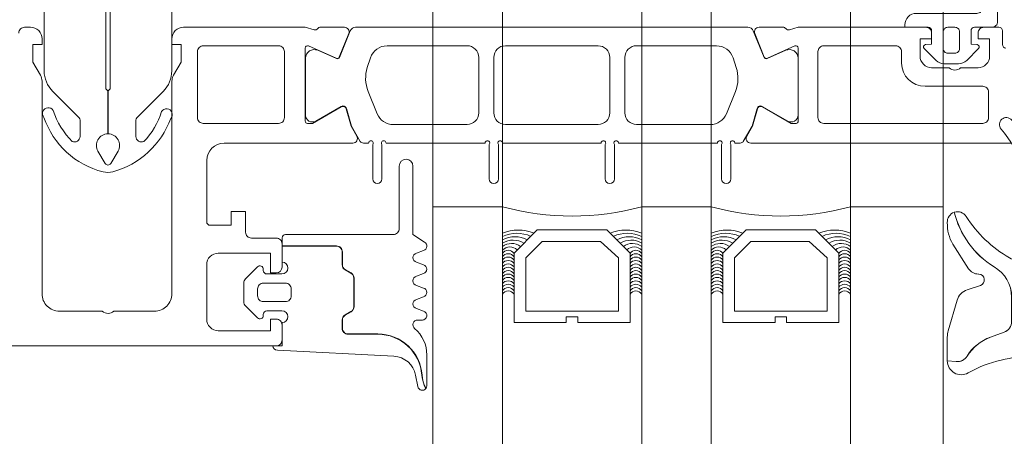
# Model space of a CAD drawing. Header units: millimetres. Extents: x 213386 to 506888, y 183055 to 450952.
# Tile 389 of 656: x 399510 to 399595, y 295867 to 295903. Entities that reach past the tile are written whole.
import ezdxf

# ---------------------------------------------------------------- set-up
doc = ezdxf.new("R2010")
doc.units = ezdxf.units.MM
doc.layers.add('FASÁDA DETAILNÍ', color=255, linetype='Continuous', lineweight=0)

# ---------------------------------------------------------------- blocks, each defined once
blk = doc.blocks.new('284336')
for points in [[(-0.7, -9.6), (-10, -9.6, 0.414511), (-10.51, -10.11), (-10.51, -15.51, -1), (-11.69, -15.51), (-11.69, -9.605), (-12.695, -8.948, -0.668884), (-12.6, -8.233), (-11.993, -8.006, 0.766384), (-11.993, -7.214), (-12.6, -6.987, -0.76831), (-12.6, -6.233), (-11.993, -6.006, 0.766384), (-11.993, -5.214), (-12.6, -4.987, -0.76831), (-12.6, -4.233), (-11.993, -4.006, 0.766384), (-11.993, -3.214), (-12.6, -2.987, -0.877523), (-12.5, -2.22), (-12.1, -2.22, 0.698129), (-11.835, -1.497, -0.220231), (-12.89, 0.782), (-12.89, 3.454, -0.157143), (-12.817, 3.682), (-12.688, 3.424, -0.067482), (-12.476, 2.53, 0.393136), (-8.659, -1.02), (-6.1, -1.02, -0.414214), (-5.61, -1.51), (-5.61, -2.221, -0.267949), (-5.855, -2.646), (-6.355, -2.934, 0.267949), (-6.61, -3.376), (-6.61, -5.844, 0.267949), (-6.355, -6.286), (-5.855, -6.574, -0.267949), (-5.61, -6.999), (-5.61, -8.11, 0.414215), (-5.1, -8.62), (-0.41, -8.62), (-0.41, -9.31, -0.414212), (-0.7, -9.6)], [(-0.41, 0), (-0.41, -2, 0.990243), (-0.4, -3.02), (0.9, -3.02, 0.414214), (1.21, -2.71), (1.21, -2.61, -0.668123), (1.705, -2.405), (2.746, -3.445, -0.199004), (2.89, -3.792), (2.89, -5.428, -0.199038), (2.746, -5.775), (1.705, -6.815, -0.668191), (1.21, -6.61), (1.21, -6.51, 0.414214), (0.9, -6.2), (-0.4, -6.2, 0.990269), (-0.41, -7.22), (-0.41, -8.6), (-5.1, -8.6, -0.414215), (-5.59, -8.11), (-5.59, -6.999, 0.267949), (-5.845, -6.557), (-6.345, -6.268, -0.267949), (-6.59, -5.844), (-6.59, -3.376, -0.267949), (-6.345, -2.952), (-5.845, -2.663, 0.267949), (-5.59, -2.221), (-5.59, -1.51, 0.414214), (-6.1, -1), (-8.659, -1, -0.393156), (-12.456, 2.532, 0.067572), (-12.669, 3.432), (-12.803, 3.7, -0.637545), (-12.117, 3.529), (-11.923, 2.531, 0.344315), (-10.055, 0.907), (0, 0.38, -0.406913), (0.39, 0), (-0.41, 0)], [(1.7, -4.31, 0.414235), (1.2, -3.81), (-0.7, -3.81, 0.414214), (-1.2, -4.31), (-1.2, -4.91, 0.414214), (-0.7, -5.41), (1.2, -5.41, 0.414235), (1.7, -4.91), (1.7, -4.31)]]:
    blk.add_lwpolyline(points, format="xyb", close=True)
blk = doc.blocks.new('284325')
for points in [[(0.836, -5.231, -0.560316), (0.937, -4.729), (1.943, -4.363, 0.3153), (2.14, -4.081), (2.14, -1.886, 0.451558), (1.802, -1.588), (0.905, -1.702, -0.399586), (0.568, -1.462), (0.297, -0.069, -0.415977), (0.528, 0.288, 0.024107), (6.149, 1.242, 0.076636), (8.992, 2.341, -0.577615), (10.79, 1.299), (10.015, 1.369, 0.283171), (9.078, 0.899, -0.168429), (7.068, -0.736), (5.898, -1.161, 0.315302), (5.24, -2.101), (5.24, -4.21, 0.269719), (6.757, -6.818, -0.194797), (10.185, -11.528, -0.342663), (9.166, -11.166, 0.119207), (5.433, -7.586, 0.578571), (3.63, -8.623), (3.629, -11.77, 0.176415), (6.159, -18.716, -1), (5.24, -19.487, -0.176415), (2.43, -11.771), (2.43, -8.891, 0.208286), (0.836, -5.231)], [(8.954, -6.65), (10.325, -8.78, -0.134555), (10.789, -10.631, -0.339795), (10.194, -11.525, 0.194788), (6.762, -6.809, -0.269736), (5.25, -4.21), (5.25, -2.101, -0.315302), (5.901, -1.171), (7.071, -0.745, 0.168429), (9.086, 0.894, -0.283167), (10.014, 1.359), (10.79, 1.289), (10.791, -0.743, -0.070852), (10.712, -1.302), (9.95, -3.927, -0.241839), (9.08, -4.826), (7.933, -5.215, 0.836024), (8.08, -6.191), (8.112, -6.191, -0.255349), (8.954, -6.65)]]:
    blk.add_lwpolyline(points, format="xyb", close=True)
blk = doc.blocks.new('244748_a')
blk.add_lwpolyline([(8.317, -1.695, 0.082248), (6.343, -0.896, -1.09695), (6.943, -0.101, -0.315353), (11.26, -5.152, -0.480529), (10.87, -5.64), (4.269, -5.64), (4.079, -5.45), (-16.527, -5.45), (-16.717, -5.64), (-20.426, -5.64, 0.574019), (-21.926, -4.784), (-22.99, -5.403, 0.524827), (-22.99, -5.897), (-21.926, -6.516, 0.574021), (-20.426, -5.66), (-16.717, -5.66), (-16.527, -5.85), (4.079, -5.85), (4.269, -5.66), (10.87, -5.66, -0.480529), (11.26, -6.148, -0.326229), (6.881, -11.091, -1.09695), (6.281, -10.297, 0.081457), (8.317, -9.605, 0.599203), (7.485, -8.05), (5.524, -8.05, 0.198965), (5.171, -8.197), (2.217, -11.15), (0.929, -12.01, -0.738038), (0.509, -11.62), (0.866, -11, 1), (0.346, -10.7), (0, -11.3), (-0.979, -11.3, 0.619205), (-1.45, -12.061), (-1.275, -12.426, -0.808139), (-2.038, -13.038), (-3.632, -11.444, 0.198906), (-4.339, -11.151), (-14.987, -11.15, -0.198936), (-16.755, -10.418), (-18.976, -8.197, 0.198942), (-19.33, -8.05), (-20.666, -8.05, 0.500217), (-21.094, -8.731, 0.122037), (-18.497, -10.274, -1.093735), (-19.1, -11.066, -0.240768), (-23.705, -6.07, -0.106226), (-23.705, -5.23, -0.256232), (-19.005, -0.132, -1.093735), (-18.402, -0.924, 0.116856), (-21.094, -2.569, 0.500217), (-20.666, -3.25), (-19.33, -3.25, 0.198942), (-18.976, -3.104), (-16.755, -0.882, -0.198936), (-14.987, -0.149), (-4.339, -0.149, 0.198907), (-3.632, 0.144), (-2.038, 1.738, -0.808139), (-1.275, 1.126), (-1.45, 0.761, 0.619205), (-0.979, 0), (0, 0), (0.346, -0.6, 1), (0.866, -0.3), (0.509, 0.32, -0.738038), (0.929, 0.71), (2.217, -0.15), (5.171, -3.104, 0.198965), (5.524, -3.25), (7.485, -3.25, 0.599203)], format="xyb", close=True)
blk = doc.blocks.new('246426')
for points in [[(-1.84, 0.643), (-2.861, -0.378, 0.198926), (-3.154, -1.085), (-3.154, -2.312, 0.198926), (-2.861, -3.019), (-1.84, -4.04, 0.637051), (-1.5, -3.916), (-1.454, -3.398), (-0.301, -3.398, -0.41484), (-0.001, -3.699), (-0.004, -5.19, 0.414232), (0.496, -5.69), (2.145, -5.69, 0.071862), (2.201, -5.682, 0.157876), (3.727, -4.638, 0.360336), (3.48, 2.389, 0.964062), (2.537, 1.485, -0.403385), (2.251, -4.337, -0.190964), (2.114, -4.391), (1.696, -4.391, -0.414214), (1.196, -3.891), (1.196, 1.31, 0.414201), (0.196, 2.31), (-0.004, 2.31), (-0.004, 0.302, -0.414214), (-0.304, 0.002), (-1.454, 0.002), (-1.5, 0.519, 0.637051), (-1.84, 0.643)], [(-2.254, -1.398, -0.414214), (-1.854, -0.998), (-0.404, -0.998, -0.414214), (-0.004, -1.398), (-0.004, -1.998, -0.414214), (-0.404, -2.398), (-1.854, -2.398, -0.414214), (-2.254, -1.998), (-2.254, -1.398)]]:
    blk.add_lwpolyline(points, format="xyb", close=True)

msp = doc.modelspace()

# ---------------------------------------------------------------- linework, layer by layer
at = {"layer": 'FASÁDA DETAILNÍ'}
for p, q in [((399589.638, 284297.154), (399589.638, 307967.154)), ((399589.638, 293752.655), (399589.638, 307967.154)), ((399545.638, 296850.38), (399545.638, 284297.154)), ((399545.638, 296850.38), (399545.638, 293752.655)), ((399551.638, 293752.655), (399551.638, 296850.38)), ((399551.638, 284297.154), (399551.638, 296850.38)), ((399563.638, 296850.38), (399563.638, 284297.154)), ((399563.638, 296850.38), (399563.638, 293752.655)), ((399569.638, 293752.655), (399569.638, 296850.38)), ((399569.638, 284297.154), (399569.638, 296850.38)), ((399581.638, 296850.38), (399581.638, 284297.154)), ((399581.638, 296850.38), (399581.638, 293752.655)), ((399551.638, 295886.654), (399545.638, 295886.654)), ((399551.638, 295886.654), (399545.638, 295886.654)), ((399545.638, 295886.654), (399545.638, 295543.66)), ((399551.638, 295543.66), (399551.638, 295886.654)), ((399569.638, 295886.654), (399563.638, 295886.654)), ((399569.638, 295886.654), (399563.638, 295886.654)), ((399563.638, 295886.654), (399563.638, 295543.66)), ((399569.638, 295543.66), (399569.638, 295886.654)), ((399589.638, 295886.654), (399581.638, 295886.654)), ((399589.638, 295886.654), (399581.638, 295886.654)), ((399581.638, 295886.654), (399581.638, 295543.66)), ((399589.638, 295543.66), (399589.638, 295886.654))]:
    msp.add_line(p, q, dxfattribs=at)
for points in [[(399383.638, 295874.654), (399532.138, 295874.654, 0.414214), (399532.638, 295875.154), (399532.638, 295876.454, 0.41422), (399532.138, 295876.954), (399531.638, 295876.954), (399531.638, 295875.954), (399527.138, 295875.954, -0.414214), (399526.138, 295876.954), (399526.138, 295881.654, -0.414214), (399527.138, 295882.654), (399531.638, 295882.654), (399531.638, 295880.954), (399532.138, 295880.954, 0.414201), (399532.638, 295881.454), (399532.638, 295883.454, 0.414214), (399532.138, 295883.954), (399529.995, 295883.954, -0.414214), (399529.495, 295884.454), (399529.495, 295886.254), (399528.244, 295886.254), (399528.244, 295885.054), (399526.438, 295885.054, -0.414214), (399526.138, 295885.354), (399526.138, 295890.653, -0.414167), (399527.638, 295892.153), (399534.636, 295892.154), (399538.736, 295892.154, 0.57735), (399539.082, 295892.754), (399538.584, 295893.617), (399538.156, 295895.11, 0.488701), (399537.717, 295895.286), (399535.251, 295893.854), (399534.831, 295893.854, -0.432566), (399534.636, 295894.054), (399534.636, 295900.359, -0.548397), (399534.918, 295900.545), (399537.301, 295899.476, 0.425336), (399537.569, 295899.584), (399538.385, 295901.607, 0.531563), (399538.014, 295902.157), (399535.95, 295902.157, 0.231306), (399535.713, 295902.041, -0.306185), (399535.394, 295901.937), (399534.636, 295902.154), (399524.133, 295902.154, 0.414214), (399523.133, 295901.154), (399523.133, 295900.654), (399523.933, 295900.654), (399523.933, 295899.154), (399523.272, 295898.011, 0.13165), (399523.138, 295897.511), (399523.138, 295879.146, -0.414214), (399521.638, 295877.646), (399518.137, 295877.646, -0.399985), (399517.137, 295877.646), (399513.438, 295877.646, -0.414214), (399511.938, 295879.146), (399511.938, 295897.511, 0.13165), (399511.804, 295898.011), (399511.144, 295899.154), (399511.144, 295900.654), (399511.944, 295900.654), (399511.944, 295901.154, 0.414214), (399510.944, 295902.154), (399510.438, 295902.154, 0.414214), (399509.938, 295901.654)], [(399383.638, 295874.654), (399532.138, 295874.654, 0.414214), (399532.638, 295875.154), (399532.638, 295876.454, 0.41422), (399532.138, 295876.954), (399531.638, 295876.954), (399531.638, 295875.954), (399527.138, 295875.954, -0.414214), (399526.138, 295876.954), (399526.138, 295881.654, -0.414214), (399527.138, 295882.654), (399531.638, 295882.654), (399531.638, 295880.954), (399532.138, 295880.954, 0.414201), (399532.638, 295881.454), (399532.638, 295883.454, 0.414214), (399532.138, 295883.954), (399529.995, 295883.954, -0.414214), (399529.495, 295884.454), (399529.495, 295886.254), (399528.244, 295886.254), (399528.244, 295885.054), (399526.438, 295885.054, -0.414214), (399526.138, 295885.354), (399526.138, 295890.653, -0.414167), (399527.638, 295892.153), (399534.636, 295892.154), (399538.736, 295892.154, 0.57735), (399539.082, 295892.754), (399538.584, 295893.617), (399538.156, 295895.11, 0.488701), (399537.717, 295895.286), (399535.251, 295893.854), (399534.831, 295893.854, -0.432566), (399534.636, 295894.054), (399534.636, 295900.359, -0.548397), (399534.918, 295900.545), (399537.301, 295899.476, 0.425336), (399537.569, 295899.584), (399538.385, 295901.607, 0.531563), (399538.014, 295902.157), (399535.95, 295902.157, 0.231306), (399535.713, 295902.041, -0.306185), (399535.394, 295901.937), (399534.636, 295902.154), (399524.133, 295902.154, 0.414214), (399523.133, 295901.154), (399523.133, 295900.654), (399523.933, 295900.654), (399523.933, 295899.154), (399523.272, 295898.011, 0.13165), (399523.138, 295897.511), (399523.138, 295879.146, -0.414214), (399521.638, 295877.646), (399518.137, 295877.646, -0.399985), (399517.137, 295877.646), (399513.438, 295877.646, -0.414214), (399511.938, 295879.146), (399511.938, 295897.511, 0.13165), (399511.804, 295898.011), (399511.144, 295899.154), (399511.144, 295900.654), (399511.944, 295900.654), (399511.944, 295901.154, 0.414214), (399510.944, 295902.154), (399510.438, 295902.154, 0.414214), (399509.938, 295901.654)], [(399605.438, 295892.154), (399577.138, 295892.154), (399573.038, 295892.154, -0.57735), (399572.692, 295892.754), (399573.19, 295893.617), (399573.618, 295895.11, -0.488701), (399574.057, 295895.286), (399576.523, 295893.854), (399576.943, 295893.854, 0.432566), (399577.138, 295894.054), (399577.138, 295900.359, 0.548397), (399576.856, 295900.545), (399574.473, 295899.476, -0.425336), (399574.205, 295899.584), (399573.389, 295901.607, -0.531563), (399573.76, 295902.157), (399575.824, 295902.157, -0.231306), (399576.061, 295902.041, 0.306185), (399576.38, 295901.937), (399577.138, 295902.154), (399577.138, 295902.154), (399588.138, 295902.154, -0.414426), (399588.638, 295901.654), (399588.638, 295901.161), (399587.638, 295901.161), (399587.638, 295899.661, 0.414214), (399588.638, 295898.661), (399590.138, 295898.661, 0.399985), (399591.138, 295898.661), (399592.638, 295898.661, 0.414214), (399593.638, 295899.661), (399593.638, 295901.154), (399592.638, 295901.154), (399592.638, 295901.654, -0.414456), (399593.139, 295902.154), (399594.438, 295902.153, -0.413971), (399594.738, 295901.853), (399594.738, 295900.655, 0.414214), (399595.038, 295900.355)], [(399605.438, 295892.154), (399577.138, 295892.154), (399573.038, 295892.154, -0.57735), (399572.692, 295892.754), (399573.19, 295893.617), (399573.618, 295895.11, -0.488701), (399574.057, 295895.286), (399576.523, 295893.854), (399576.943, 295893.854, 0.432566), (399577.138, 295894.054), (399577.138, 295900.359, 0.548397), (399576.856, 295900.545), (399574.473, 295899.476, -0.425336), (399574.205, 295899.584), (399573.389, 295901.607, -0.531563), (399573.76, 295902.157), (399575.824, 295902.157, -0.231306), (399576.061, 295902.041, 0.306185), (399576.38, 295901.937), (399577.138, 295902.154), (399577.138, 295902.154), (399588.138, 295902.154, -0.414426), (399588.638, 295901.654), (399588.638, 295901.161), (399587.638, 295901.161), (399587.638, 295899.661, 0.414214), (399588.638, 295898.661), (399590.138, 295898.661, 0.399985), (399591.138, 295898.661), (399592.638, 295898.661, 0.414214), (399593.638, 295899.661), (399593.638, 295901.154), (399592.638, 295901.154), (399592.638, 295901.654, -0.414456), (399593.139, 295902.154), (399594.438, 295902.153, -0.413971), (399594.738, 295901.853), (399594.738, 295900.655, 0.414214), (399595.038, 295900.355)]]:
    msp.add_lwpolyline(points, format="xyb", dxfattribs=at)
for points in [[(399538.977, 295902.154), (399550.888, 295902.155), (399572.799, 295902.154, -0.305837), (399573.263, 295901.842), (399574.186, 295899.554, 0.425336), (399574.453, 295899.447), (399576.071, 295900.163, -0.543753), (399577.128, 295899.479), (399577.128, 295894.574, -0.578182), (399576.227, 295894.056), (399574.035, 295895.317, 0.488505), (399573.596, 295895.14), (399573.162, 295893.626), (399572.399, 295892.305, -0.282478), (399572.123, 295892.155), (399571.678, 295892.155, 1.447009), (399571.328, 295892.023), (399571.328, 295889.055, -1), (399570.528, 295889.055), (399570.528, 295892.023, 1.447009), (399570.177, 295892.156), (399561.638, 295892.155, 1.447009), (399561.288, 295892.023), (399561.288, 295889.055, -1), (399560.488, 295889.055), (399560.488, 295892.023, 1.447009), (399560.138, 295892.156), (399551.638, 295892.155, 1.447009), (399551.288, 295892.023), (399551.288, 295889.055, -1), (399550.488, 295889.055), (399550.488, 295892.023, 1.447009), (399550.138, 295892.156), (399541.598, 295892.155, 1.447009), (399541.248, 295892.023), (399541.248, 295889.055, -1), (399540.448, 295889.055), (399540.448, 295892.023, 1.447009), (399540.098, 295892.156), (399539.653, 295892.155, -0.282478), (399539.377, 295892.305), (399538.614, 295893.626), (399538.18, 295895.14, 0.488505), (399537.741, 295895.317), (399535.549, 295894.056, -0.578182), (399534.648, 295894.574), (399534.648, 295899.479, -0.543753), (399535.705, 295900.163), (399537.323, 295899.447, 0.425336), (399537.591, 295899.554), (399538.513, 295901.842, -0.305837), (399538.977, 295902.154)], [(399538.977, 295902.154), (399550.888, 295902.155), (399572.799, 295902.154, -0.305837), (399573.263, 295901.842), (399574.186, 295899.554, 0.425336), (399574.453, 295899.447), (399576.071, 295900.163, -0.543753), (399577.128, 295899.479), (399577.128, 295894.574, -0.578182), (399576.227, 295894.056), (399574.035, 295895.317, 0.488505), (399573.596, 295895.14), (399573.162, 295893.626), (399572.399, 295892.305, -0.282478), (399572.123, 295892.155), (399571.678, 295892.155, 1.447009), (399571.328, 295892.023), (399571.328, 295889.055, -1), (399570.528, 295889.055), (399570.528, 295892.023, 1.447009), (399570.177, 295892.156), (399561.638, 295892.155, 1.447009), (399561.288, 295892.023), (399561.288, 295889.055, -1), (399560.488, 295889.055), (399560.488, 295892.023, 1.447009), (399560.138, 295892.156), (399551.638, 295892.155, 1.447009), (399551.288, 295892.023), (399551.288, 295889.055, -1), (399550.488, 295889.055), (399550.488, 295892.023, 1.447009), (399550.138, 295892.156), (399541.598, 295892.155, 1.447009), (399541.248, 295892.023), (399541.248, 295889.055, -1), (399540.448, 295889.055), (399540.448, 295892.023, 1.447009), (399540.098, 295892.156), (399539.653, 295892.155, -0.282478), (399539.377, 295892.305), (399538.614, 295893.626), (399538.18, 295895.14, 0.488505), (399537.741, 295895.317), (399535.549, 295894.056, -0.578182), (399534.648, 295894.574), (399534.648, 295899.479, -0.543753), (399535.705, 295900.163), (399537.323, 295899.447, 0.425336), (399537.591, 295899.554), (399538.513, 295901.842, -0.305837), (399538.977, 295902.154)], [(399525.338, 295900.054, -0.414214), (399525.838, 295900.554), (399532.338, 295900.554, -0.414214), (399532.838, 295900.054), (399532.838, 295894.354, -0.414214), (399532.338, 295893.854), (399525.838, 295893.854, -0.414214), (399525.338, 295894.354), (399525.338, 295900.054)], [(399525.338, 295900.054, -0.414214), (399525.838, 295900.554), (399532.338, 295900.554, -0.414214), (399532.838, 295900.054), (399532.838, 295894.354, -0.414214), (399532.338, 295893.854), (399525.838, 295893.854, -0.414214), (399525.338, 295894.354), (399525.338, 295900.054)], [(399548.588, 295900.556), (399541.688, 295900.555, 0.324916), (399540.261, 295899.519), (399539.985, 295898.669, 0.176429), (399540.057, 295896.617), (399540.836, 295894.693, 0.305619), (399542.226, 295893.755), (399548.588, 295893.755, 0.414218), (399549.588, 295894.755), (399549.588, 295899.556, 0.414218), (399548.588, 295900.556)], [(399548.588, 295900.556), (399541.688, 295900.555, 0.324916), (399540.261, 295899.519), (399539.985, 295898.669, 0.176429), (399540.057, 295896.617), (399540.836, 295894.693, 0.305619), (399542.226, 295893.755), (399548.588, 295893.755, 0.414218), (399549.588, 295894.755), (399549.588, 295899.556, 0.414218), (399548.588, 295900.556)], [(399559.888, 295900.555), (399551.888, 295900.555, 0.414214), (399550.888, 295899.555), (399550.888, 295894.755, 0.414214), (399551.888, 295893.755), (399559.888, 295893.755, 0.414214), (399560.888, 295894.755), (399560.888, 295899.555, 0.414214), (399559.888, 295900.555)], [(399559.888, 295900.555), (399551.888, 295900.555, 0.414214), (399550.888, 295899.555), (399550.888, 295894.755, 0.414214), (399551.888, 295893.755), (399559.888, 295893.755, 0.414214), (399560.888, 295894.755), (399560.888, 295899.555, 0.414214), (399559.888, 295900.555)], [(399570.089, 295900.555), (399563.188, 295900.556, 0.414218), (399562.188, 295899.556), (399562.188, 295894.755, 0.414218), (399563.188, 295893.755), (399569.55, 295893.755, 0.305619), (399570.941, 295894.693), (399571.719, 295896.617, 0.176429), (399571.791, 295898.669), (399571.515, 295899.519, 0.324916), (399570.089, 295900.555)], [(399570.089, 295900.555), (399563.188, 295900.556, 0.414218), (399562.188, 295899.556), (399562.188, 295894.755, 0.414218), (399563.188, 295893.755), (399569.55, 295893.755, 0.305619), (399570.941, 295894.693), (399571.719, 295896.617, 0.176429), (399571.791, 295898.669), (399571.515, 295899.519, 0.324916), (399570.089, 295900.555)], [(399579.338, 295893.854), (399593.038, 295893.854, 0.414214), (399593.538, 295894.354), (399593.538, 295896.561, 0.414214), (399593.038, 295897.061), (399588.068, 295897.061, -0.411139), (399586.038, 295899.061), (399586.038, 295900.054, 0.414214), (399585.538, 295900.554), (399579.338, 295900.554, 0.414214), (399578.838, 295900.054), (399578.838, 295894.354, 0.414214), (399579.338, 295893.854)], [(399579.338, 295893.854), (399593.038, 295893.854, 0.414214), (399593.538, 295894.354), (399593.538, 295896.561, 0.414214), (399593.038, 295897.061), (399588.068, 295897.061, -0.411139), (399586.038, 295899.061), (399586.038, 295900.054, 0.414214), (399585.538, 295900.554), (399579.338, 295900.554, 0.414214), (399578.838, 295900.054), (399578.838, 295894.354, 0.414214), (399579.338, 295893.854)]]:
    msp.add_lwpolyline(points, format="xyb", close=True, dxfattribs=at)
for points in [[(399552.638, 295876.654), (399552.638, 295882.654), (399554.638, 295884.654), (399560.638, 295884.654), (399562.638, 295882.654), (399562.638, 295876.654), (399558.138, 295876.654), (399558.138, 295877.154), (399557.138, 295877.154), (399557.138, 295876.654)], [(399552.638, 295876.654), (399552.638, 295882.654), (399554.638, 295884.654), (399560.638, 295884.654), (399562.638, 295882.654), (399562.638, 295876.654), (399558.138, 295876.654), (399558.138, 295877.154), (399557.138, 295877.154), (399557.138, 295876.654)], [(399570.638, 295876.654), (399570.638, 295882.654), (399572.638, 295884.654), (399578.638, 295884.654), (399580.638, 295882.654), (399580.638, 295876.654), (399576.138, 295876.654), (399576.138, 295877.154), (399575.138, 295877.154), (399575.138, 295876.654)], [(399570.638, 295876.654), (399570.638, 295882.654), (399572.638, 295884.654), (399578.638, 295884.654), (399580.638, 295882.654), (399580.638, 295876.654), (399576.138, 295876.654), (399576.138, 295877.154), (399575.138, 295877.154), (399575.138, 295876.654)], [(399561.638, 295877.654), (399553.638, 295877.654), (399553.638, 295882.24), (399555.052, 295883.654), (399560.085, 295883.654), (399561.638, 295882.24)], [(399561.638, 295877.654), (399553.638, 295877.654), (399553.638, 295882.24), (399555.052, 295883.654), (399560.085, 295883.654), (399561.638, 295882.24)], [(399579.638, 295877.654), (399571.638, 295877.654), (399571.638, 295882.24), (399573.052, 295883.654), (399578.085, 295883.654), (399579.638, 295882.24)], [(399579.638, 295877.654), (399571.638, 295877.654), (399571.638, 295882.24), (399573.052, 295883.654), (399578.085, 295883.654), (399579.638, 295882.24)]]:
    msp.add_lwpolyline(points, close=True, dxfattribs=at)
for centre, radius, start, end in [((399557.638, 295908.546), 22.699, 254.67278, 285.32722), ((399557.638, 295908.546), 22.699, 254.67278, 285.32722), ((399575.638, 295908.546), 22.699, 254.67278, 285.32722), ((399575.638, 295908.546), 22.699, 254.67278, 285.32722), ((399552.99, 295881.104), 3.546, 67.29382, 112.40905), ((399552.99, 295881.104), 3.546, 67.29382, 112.40905), ((399552.876, 295881.47), 2.897, 65.30667, 115.29515), ((399552.876, 295881.47), 2.897, 65.30667, 115.29515), ((399562.287, 295881.104), 3.546, 67.59095, 112.70618), ((399562.287, 295881.104), 3.546, 67.59095, 112.70618), ((399562.401, 295881.47), 2.897, 64.70485, 114.69333), ((399562.401, 295881.47), 2.897, 64.70485, 114.69333), ((399570.99, 295881.104), 3.546, 67.29382, 112.40905), ((399570.99, 295881.104), 3.546, 67.29382, 112.40905), ((399570.876, 295881.47), 2.897, 65.30667, 115.29515), ((399570.876, 295881.47), 2.897, 65.30667, 115.29515), ((399580.287, 295881.104), 3.546, 67.59095, 112.70618), ((399580.287, 295881.104), 3.546, 67.59095, 112.70618), ((399580.401, 295881.47), 2.897, 64.70485, 114.69333), ((399580.401, 295881.47), 2.897, 64.70485, 114.69333), ((399552.708, 295881.819), 2.248, 61.52734, 118.40281), ((399552.708, 295881.819), 2.248, 61.52734, 118.40281), ((399552.563, 295882.063), 1.712, 57.29495, 122.68565), ((399552.563, 295882.063), 1.712, 57.29495, 122.68565), ((399552.424, 295882.224), 1.263, 51.96563, 128.49956), ((399552.424, 295882.224), 1.263, 51.96563, 128.49956), ((399562.569, 295881.819), 2.248, 61.59719, 118.47266), ((399562.569, 295881.819), 2.248, 61.59719, 118.47266), ((399562.714, 295882.063), 1.712, 57.31435, 122.70505), ((399562.714, 295882.063), 1.712, 57.31435, 122.70505), ((399562.852, 295882.224), 1.263, 51.50044, 128.03437), ((399562.852, 295882.224), 1.263, 51.50044, 128.03437), ((399570.708, 295881.819), 2.248, 61.52734, 118.40281), ((399570.708, 295881.819), 2.248, 61.52734, 118.40281), ((399570.563, 295882.063), 1.712, 57.29495, 122.68565), ((399570.563, 295882.063), 1.712, 57.29495, 122.68565), ((399570.424, 295882.224), 1.263, 51.96563, 128.49956), ((399570.424, 295882.224), 1.263, 51.96563, 128.49956), ((399580.569, 295881.819), 2.248, 61.59719, 118.47266), ((399580.569, 295881.819), 2.248, 61.59719, 118.47266), ((399580.714, 295882.063), 1.712, 57.31435, 122.70505), ((399580.714, 295882.063), 1.712, 57.31435, 122.70505), ((399580.852, 295882.224), 1.263, 51.50044, 128.03437), ((399580.852, 295882.224), 1.263, 51.50044, 128.03437), ((399552.276, 295882.314), 0.879, 43.99491, 136.49644), ((399552.276, 295882.314), 0.879, 43.99491, 136.49644), ((399552.138, 295882.302), 0.596, 33.03656, 146.96344), ((399552.138, 295882.302), 0.596, 33.03656, 146.96344), ((399552.138, 295882.009), 0.596, 33.03656, 146.96344), ((399552.138, 295882.009), 0.596, 33.03656, 146.96344), ((399563, 295882.314), 0.879, 43.50356, 136.00509), ((399563, 295882.314), 0.879, 43.50356, 136.00509), ((399563.138, 295882.302), 0.596, 33.03656, 146.96344), ((399563.138, 295882.302), 0.596, 33.03656, 146.96344), ((399563.138, 295882.009), 0.596, 33.03656, 146.96344), ((399563.138, 295882.009), 0.596, 33.03656, 146.96344), ((399570.276, 295882.314), 0.879, 43.99491, 136.49644), ((399570.276, 295882.314), 0.879, 43.99491, 136.49644), ((399570.138, 295882.302), 0.596, 33.03656, 146.96344), ((399570.138, 295882.302), 0.596, 33.03656, 146.96344), ((399570.138, 295882.009), 0.596, 33.03656, 146.96344), ((399570.138, 295882.009), 0.596, 33.03656, 146.96344), ((399581, 295882.314), 0.879, 43.50356, 136.00509), ((399581, 295882.314), 0.879, 43.50356, 136.00509), ((399581.138, 295882.302), 0.596, 33.03656, 146.96344), ((399581.138, 295882.302), 0.596, 33.03656, 146.96344), ((399581.138, 295882.009), 0.596, 33.03656, 146.96344), ((399581.138, 295882.009), 0.596, 33.03656, 146.96344), ((399552.138, 295881.717), 0.596, 33.03656, 146.96344), ((399552.138, 295881.717), 0.596, 33.03656, 146.96344), ((399552.138, 295881.424), 0.596, 33.03656, 146.96344), ((399552.138, 295881.424), 0.596, 33.03656, 146.96344), ((399552.138, 295881.132), 0.596, 33.03656, 146.96344), ((399552.138, 295881.132), 0.596, 33.03656, 146.96344), ((399563.138, 295881.717), 0.596, 33.03656, 146.96344), ((399563.138, 295881.717), 0.596, 33.03656, 146.96344), ((399563.138, 295881.424), 0.596, 33.03656, 146.96344), ((399563.138, 295881.424), 0.596, 33.03656, 146.96344), ((399563.138, 295881.132), 0.596, 33.03656, 146.96344), ((399563.138, 295881.132), 0.596, 33.03656, 146.96344), ((399570.138, 295881.717), 0.596, 33.03656, 146.96344), ((399570.138, 295881.717), 0.596, 33.03656, 146.96344), ((399570.138, 295881.424), 0.596, 33.03656, 146.96344), ((399570.138, 295881.424), 0.596, 33.03656, 146.96344), ((399570.138, 295881.132), 0.596, 33.03656, 146.96344), ((399570.138, 295881.132), 0.596, 33.03656, 146.96344), ((399581.138, 295881.717), 0.596, 33.03656, 146.96344), ((399581.138, 295881.717), 0.596, 33.03656, 146.96344), ((399581.138, 295881.424), 0.596, 33.03656, 146.96344), ((399581.138, 295881.424), 0.596, 33.03656, 146.96344), ((399581.138, 295881.132), 0.596, 33.03656, 146.96344), ((399581.138, 295881.132), 0.596, 33.03656, 146.96344), ((399552.138, 295880.839), 0.596, 33.03656, 146.96344), ((399552.138, 295880.839), 0.596, 33.03656, 146.96344), ((399552.138, 295880.547), 0.596, 33.03656, 146.96344), ((399552.138, 295880.547), 0.596, 33.03656, 146.96344), ((399552.138, 295880.254), 0.596, 33.03656, 146.96344), ((399552.138, 295880.254), 0.596, 33.03656, 146.96344), ((399563.138, 295880.839), 0.596, 33.03656, 146.96344), ((399563.138, 295880.839), 0.596, 33.03656, 146.96344), ((399563.138, 295880.547), 0.596, 33.03656, 146.96344), ((399563.138, 295880.547), 0.596, 33.03656, 146.96344), ((399563.138, 295880.254), 0.596, 33.03656, 146.96344), ((399563.138, 295880.254), 0.596, 33.03656, 146.96344), ((399570.138, 295880.839), 0.596, 33.03656, 146.96344), ((399570.138, 295880.839), 0.596, 33.03656, 146.96344), ((399570.138, 295880.547), 0.596, 33.03656, 146.96344), ((399570.138, 295880.547), 0.596, 33.03656, 146.96344), ((399570.138, 295880.254), 0.596, 33.03656, 146.96344), ((399570.138, 295880.254), 0.596, 33.03656, 146.96344), ((399581.138, 295880.839), 0.596, 33.03656, 146.96344), ((399581.138, 295880.839), 0.596, 33.03656, 146.96344), ((399581.138, 295880.547), 0.596, 33.03656, 146.96344), ((399581.138, 295880.547), 0.596, 33.03656, 146.96344), ((399581.138, 295880.254), 0.596, 33.03656, 146.96344), ((399581.138, 295880.254), 0.596, 33.03656, 146.96344), ((399552.138, 295879.962), 0.596, 33.03656, 146.96344), ((399552.138, 295879.962), 0.596, 33.03656, 146.96344), ((399552.138, 295879.669), 0.596, 33.03656, 146.96344), ((399552.138, 295879.669), 0.596, 33.03656, 146.96344), ((399552.138, 295879.377), 0.596, 33.03656, 146.96344), ((399552.138, 295879.377), 0.596, 33.03656, 146.96344), ((399563.138, 295879.962), 0.596, 33.03656, 146.96344), ((399563.138, 295879.962), 0.596, 33.03656, 146.96344), ((399563.138, 295879.669), 0.596, 33.03656, 146.96344), ((399563.138, 295879.669), 0.596, 33.03656, 146.96344), ((399563.138, 295879.377), 0.596, 33.03656, 146.96344), ((399563.138, 295879.377), 0.596, 33.03656, 146.96344), ((399570.138, 295879.962), 0.596, 33.03656, 146.96344), ((399570.138, 295879.962), 0.596, 33.03656, 146.96344), ((399570.138, 295879.669), 0.596, 33.03656, 146.96344), ((399570.138, 295879.669), 0.596, 33.03656, 146.96344), ((399570.138, 295879.377), 0.596, 33.03656, 146.96344), ((399570.138, 295879.377), 0.596, 33.03656, 146.96344), ((399581.138, 295879.962), 0.596, 33.03656, 146.96344), ((399581.138, 295879.962), 0.596, 33.03656, 146.96344), ((399581.138, 295879.669), 0.596, 33.03656, 146.96344), ((399581.138, 295879.669), 0.596, 33.03656, 146.96344), ((399581.138, 295879.377), 0.596, 33.03656, 146.96344), ((399581.138, 295879.377), 0.596, 33.03656, 146.96344), ((399552.138, 295879.084), 0.596, 33.03656, 146.96344), ((399552.138, 295879.084), 0.596, 33.03656, 146.96344), ((399552.138, 295878.792), 0.596, 33.03656, 146.96344), ((399552.138, 295878.792), 0.596, 33.03656, 146.96344), ((399563.138, 295879.084), 0.596, 33.03656, 146.96344), ((399563.138, 295879.084), 0.596, 33.03656, 146.96344), ((399563.138, 295878.792), 0.596, 33.03656, 146.96344), ((399563.138, 295878.792), 0.596, 33.03656, 146.96344), ((399570.138, 295879.084), 0.596, 33.03656, 146.96344), ((399570.138, 295879.084), 0.596, 33.03656, 146.96344), ((399570.138, 295878.792), 0.596, 33.03656, 146.96344), ((399570.138, 295878.792), 0.596, 33.03656, 146.96344), ((399581.138, 295879.084), 0.596, 33.03656, 146.96344), ((399581.138, 295879.084), 0.596, 33.03656, 146.96344), ((399581.138, 295878.792), 0.596, 33.03656, 146.96344), ((399581.138, 295878.792), 0.596, 33.03656, 146.96344)]:
    msp.add_arc(centre, radius, start, end, dxfattribs=at)

# ---------------------------------------------------------------- block references
for name, p, rotation in [('244748_a', (399511.977, 295913.377), 90), ('244748_a', (399511.977, 295913.377), 90), ('246426', (399588.638, 295902.159), 90), ('246426', (399588.638, 295902.159), 90), ('284325', (399600.778, 295874.654), 180), ('284325', (399600.778, 295874.654), 180), ('284336', (399532.228, 295874.654), 180), ('284336', (399532.228, 295874.654), 180)]:
    msp.add_blockref(name, p, dxfattribs=dict(at, rotation=rotation))

doc.saveas('drawing.dxf')
